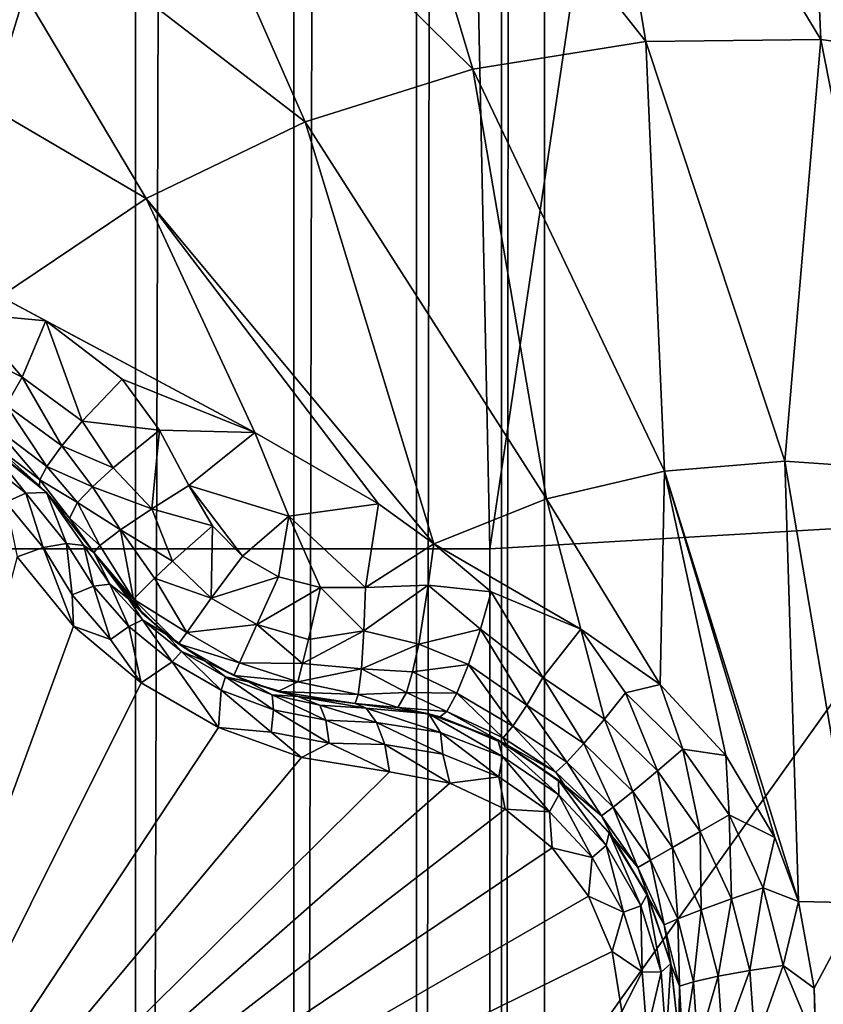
# Model space of a CAD drawing. Header units: metres. Extents: x -205 to 205, y -104 to 104.
# Tile 1037 of 1056: x 36.48 to 38.38, y -48.15 to -45.82. Entities that reach past the tile are written whole.
import ezdxf

# ---------------------------------------------------------------- set-up
doc = ezdxf.new("R2010")
doc.units = ezdxf.units.M
doc.layers.add('solid_01_2-CONSUMER_EHM_BOX_SW0001', color=7, linetype='CONTINUOUS')

msp = doc.modelspace()

# ---------------------------------------------------------------- linework, layer by layer
at = {"layer": 'solid_01_2-CONSUMER_EHM_BOX_SW0001'}
for points in [[(37.725636, -66.17981), (37.7257, 66.262611), (93.554939, 67.880234)], [(37.725636, -66.737389), (93.554939, 67.880234), (93.353928, 67.360405)], [(37.725636, -66.737389), (37.725636, -66.17981), (93.554939, 67.880234)], [(37.725636, -66.737389), (93.353928, 67.360405), (93.252739, 66.82016)], [(37.423435, -67.797455), (93.252739, 66.82016), (93.252739, 66.262589)], [(37.423435, -67.797455), (37.624447, -67.277626), (93.252739, 66.82016)], [(37.624447, -67.277626), (37.725636, -66.737389), (93.252739, 66.82016)], [(93.25267, -66.17984), (37.423435, -67.797455), (93.252739, 66.262589)], [(37.624451, -65.639565), (37.624512, 65.722374), (37.7257, 66.262611)], [(37.725636, -66.17981), (37.624451, -65.639565), (37.7257, 66.262611)], [(37.423439, -65.119743), (37.4235, 65.202545), (37.624512, 65.722374)], [(37.624451, -65.639565), (37.423439, -65.119743), (37.624512, 65.722374)], [(37.133389, -64.652367), (37.13345, 64.735168), (37.4235, 65.202545)], [(37.423439, -65.119743), (37.133389, -64.652367), (37.4235, 65.202545)], [(36.758873, -64.240562), (36.758934, 64.323364), (37.13345, 64.735168)], [(37.133389, -64.652367), (36.758873, -64.240562), (37.13345, 64.735168)], [(36.318722, -63.909256), (36.318783, 63.992058), (36.758934, 64.323364)], [(36.758873, -64.240562), (36.318722, -63.909256), (36.758934, 64.323364)], [(38.71262, -47.009129, 63.099998), (38.291378, -42.394424, 63.099998), (39.045017, -42.213882, 63.099998)], [(37.596569, -47.074837, 63.099998), (37.499931, -42.458599, 63.099998), (38.291378, -42.394424, 63.099998)], [(38.71262, -47.009129, 63.099998), (37.596569, -47.074837, 63.099998), (38.291378, -42.394424, 63.099998)], [(36.096569, -47.07473, 63.099998), (34.499931, -42.458595, 63.099998), (37.499931, -42.458599, 63.099998)], [(36.096569, -47.07473, 63.099998), (37.499931, -42.458599, 63.099998), (37.596569, -47.074837, 63.099998)], [(39.041775, -42.73806, 75), (38.274673, -42.903759, 75), (63.596031, -54.576706, 75)], [(38.274673, -42.903759, 75), (-63.60397, -54.56757, 75), (63.596031, -54.576706, 75)], [(38.274673, -42.903759, 75), (37.499931, -42.958599, 75), (-63.60397, -54.56757, 75)], [(37.499931, -42.958599, 75), (-37.500069, -42.958565, 75), (-63.60397, -54.56757, 75)], [(37.806911, -44.923977, 17.427458), (37.275524, -45.000023, 17.594709), (37.965107, -45.873955, 17.874807)], [(37.806911, -44.923977, 17.427458), (38.378979, -45.869247, 17.744545), (38.336998, -44.925552, 17.260666)], [(37.806911, -44.923977, 17.427458), (37.965107, -45.873955, 17.874807), (38.378979, -45.869247, 17.744545)], [(38.78941, -45.925274, 17.615362), (38.772095, -45.212524, 17.260666), (38.336998, -44.925552, 17.260666)], [(38.78941, -45.925274, 17.615362), (38.336998, -44.925552, 17.260666), (38.378979, -45.869247, 17.744545)], [(37.275524, -45.000023, 17.594709), (36.759338, -45.152607, 17.757177), (37.555935, -45.939297, 18.003593)], [(37.275524, -45.000023, 17.594709), (37.555935, -45.939297, 18.003593), (37.965107, -45.873955, 17.874807)], [(36.759338, -45.152607, 17.757177), (36.26833, -45.378784, 17.91172), (37.1595, -46.063992, 18.12837)], [(36.759338, -45.152607, 17.757177), (37.1595, -46.063992, 18.12837), (37.555935, -45.939297, 18.003593)], [(36.26833, -45.378784, 17.91172), (35.811996, -45.674183, 18.055349), (36.783596, -46.24559, 18.246685)], [(36.26833, -45.378784, 17.91172), (36.783596, -46.24559, 18.246685), (37.1595, -46.063992, 18.12837)], [(35.811996, -45.674183, 18.055349), (36.43961, -46.477283, 18.354916), (36.783596, -46.24559, 18.246685)], [(37.965107, -45.873955, 17.874807), (37.555935, -45.939297, 18.003593), (38.009331, -46.890327, 18.222105)], [(37.595528, -61.574837, 72), (43.786026, -46.668743, 72), (44.826401, -45.865761, 72)], [(54.595528, -61.576061, 72), (37.595528, -61.574837, 72), (44.826401, -45.865761, 72)], [(38.378979, -45.869247, 17.744545), (37.965107, -45.873955, 17.874807), (38.294319, -46.866898, 18.132406)], [(37.965107, -45.873955, 17.874807), (38.009331, -46.890327, 18.222105), (38.294319, -46.866898, 18.132406)], [(38.378979, -45.869247, 17.744545), (38.294319, -46.866898, 18.132406), (38.579582, -46.886402, 18.042622)], [(38.78941, -45.925274, 17.615362), (38.378979, -45.869247, 17.744545), (38.579582, -46.886402, 18.042622)], [(37.555935, -45.939297, 18.003593), (37.1595, -46.063992, 18.12837), (37.730457, -46.956215, 18.309879)], [(37.555935, -45.939297, 18.003593), (37.730457, -46.956215, 18.309879), (38.009331, -46.890327, 18.222105)], [(37.1595, -46.063992, 18.12837), (36.783596, -46.24559, 18.246685), (37.463825, -47.062794, 18.393747)], [(37.1595, -46.063992, 18.12837), (37.463825, -47.062794, 18.393747), (37.730457, -46.956215, 18.309879)], [(36.783596, -46.24559, 18.246685), (36.43961, -46.477283, 18.354916), (37.04076, -46.79924, 18.393749)], [(36.783596, -46.24559, 18.246685), (37.04076, -46.79924, 18.393749), (37.333374, -46.96817, 18.393747)], [(36.783596, -46.24559, 18.246685), (37.333374, -46.96817, 18.393747), (37.463825, -47.062794, 18.393747)], [(36.361801, -46.517185, 18.362474), (36.546852, -46.534615, 18.366308), (36.43961, -46.477283, 18.354916)], [(36.43961, -46.477283, 18.354916), (36.546852, -46.534615, 18.366308), (37.04076, -46.79924, 18.393749)], [(36.490967, -46.668034, 18.370024), (36.361801, -46.517185, 18.362474), (36.332924, -46.591125, 18.35281)], [(36.490967, -46.668034, 18.370024), (36.546852, -46.534615, 18.366308), (36.361801, -46.517185, 18.362474)], [(36.490967, -46.668034, 18.370024), (36.632782, -46.772633, 18.39316), (36.546852, -46.534615, 18.366308)], [(36.546852, -46.534615, 18.366308), (36.727417, -46.673061, 18.393747), (37.04076, -46.79924, 18.393749)], [(36.546852, -46.534615, 18.366308), (36.632782, -46.772633, 18.39316), (36.727417, -46.673061, 18.393747)], [(36.490967, -46.668034, 18.370024), (36.332924, -46.591125, 18.35281), (36.453163, -46.734131, 18.333315)], [(36.490967, -46.668034, 18.370024), (36.453163, -46.734131, 18.333315), (36.584057, -46.83107, 18.356613)], [(36.490967, -46.668034, 18.370024), (36.584057, -46.83107, 18.356613), (36.632782, -46.772633, 18.39316)], [(37.595528, -61.574837, 72), (42.657833, -47.341644, 72), (43.786026, -46.668743, 72)], [(36.727417, -46.673061, 18.393747), (36.632782, -46.772633, 18.39316), (36.815544, -46.793945, 18.416395)], [(37.04076, -46.79924, 18.393749), (36.727417, -46.673061, 18.393747), (36.815544, -46.793945, 18.416395)], [(36.453163, -46.734131, 18.333315), (36.426453, -46.787556, 18.273518), (36.549015, -46.879681, 18.297037)], [(36.453163, -46.734131, 18.333315), (36.549015, -46.879681, 18.297037), (36.584057, -46.83107, 18.356613)], [(36.632782, -46.772633, 18.39316), (36.584057, -46.83107, 18.356613), (36.705708, -46.882782, 18.402063)], [(36.632782, -46.772633, 18.39316), (36.705708, -46.882782, 18.402063), (36.815544, -46.793945, 18.416395)], [(36.426453, -46.787556, 18.273518), (36.414169, -46.820881, 18.2019), (36.532173, -46.911484, 18.225767)], [(36.426453, -46.787556, 18.273518), (36.532173, -46.911484, 18.225767), (36.549015, -46.879681, 18.297037)], [(36.815544, -46.793945, 18.416395), (36.705708, -46.882782, 18.402063), (36.797634, -46.979481, 18.42128)], [(36.815544, -46.793945, 18.416395), (36.797634, -46.979481, 18.42128), (36.884991, -46.924824, 18.432564)], [(37.04076, -46.79924, 18.393749), (36.815544, -46.793945, 18.416395), (36.884991, -46.924824, 18.432564)], [(37.04076, -46.79924, 18.393749), (36.884991, -46.924824, 18.432564), (37.121582, -46.997196, 18.426464)], [(37.333374, -46.96817, 18.393747), (37.04076, -46.79924, 18.393749), (37.121582, -46.997196, 18.426464)], [(36.37656, -46.844769, 16.731569), (36.49955, -46.942852, 16.690866), (36.408306, -46.829407, 16.848858)], [(36.414169, -46.820881, 18.2019), (36.395039, -46.821247, 18.128029), (36.532013, -46.925598, 18.155281)], [(36.408306, -46.829407, 16.848858), (36.532013, -46.925598, 18.155281), (36.395039, -46.821247, 18.128029)], [(36.408306, -46.829407, 16.848858), (36.548088, -46.941338, 16.815081), (36.532013, -46.925598, 18.155281)], [(36.49955, -46.942852, 16.690866), (36.548088, -46.941338, 16.815081), (36.408306, -46.829407, 16.848858)], [(36.414169, -46.820881, 18.2019), (36.532013, -46.925598, 18.155281), (36.532173, -46.911484, 18.225767)], [(36.584057, -46.83107, 18.356613), (36.549015, -46.879681, 18.297037), (36.656815, -46.928116, 18.36202)], [(36.584057, -46.83107, 18.356613), (36.656815, -46.928116, 18.36202), (36.705708, -46.882782, 18.402063)], [(36.37656, -46.844769, 16.731569), (36.451851, -46.964237, 16.634918), (36.49955, -46.942852, 16.690866)], [(38.294319, -46.866898, 18.132406), (38.009331, -46.890327, 18.222105), (38.326073, -47.908653, 18.341488)], [(38.294319, -46.866898, 18.132406), (38.326073, -47.908653, 18.341488), (38.471291, -47.912022, 18.295647)], [(38.579582, -46.886402, 18.042622), (38.294319, -46.866898, 18.132406), (38.471291, -47.912022, 18.295647)], [(36.549015, -46.879681, 18.297037), (36.532173, -46.911484, 18.225767), (36.621559, -46.964966, 18.304129)], [(36.549015, -46.879681, 18.297037), (36.621559, -46.964966, 18.304129), (36.656815, -46.928116, 18.36202)], [(36.705708, -46.882782, 18.402063), (36.656815, -46.928116, 18.36202), (36.797634, -46.979481, 18.42128)], [(38.009331, -46.890327, 18.222105), (37.730457, -46.956215, 18.309879), (37.999447, -47.395714, 18.346743)], [(38.009331, -46.890327, 18.222105), (37.999447, -47.395714, 18.346743), (38.154884, -47.563229, 18.336613)], [(38.009331, -46.890327, 18.222105), (38.154884, -47.563229, 18.336613), (38.270222, -47.757679, 18.336082)], [(38.009331, -46.890327, 18.222105), (38.270222, -47.757679, 18.336082), (38.326073, -47.908653, 18.341488)], [(36.532173, -46.911484, 18.225767), (36.532013, -46.925598, 18.155281), (36.602425, -47.002068, 18.172401)], [(36.532173, -46.911484, 18.225767), (36.602425, -47.002068, 18.172401), (36.621559, -46.964966, 18.304129)], [(36.941074, -47.020275, 18.438204), (36.884991, -46.924824, 18.432564), (36.797634, -46.979481, 18.42128)], [(37.011597, -47.091595, 18.439514), (37.121582, -46.997196, 18.426464), (36.884991, -46.924824, 18.432564)], [(36.941074, -47.020275, 18.438204), (37.011597, -47.091595, 18.439514), (36.884991, -46.924824, 18.432564)], [(36.49955, -46.942852, 16.690866), (36.451851, -46.964237, 16.634918), (36.54023, -47.071526, 16.587929)], [(36.49955, -46.942852, 16.690866), (36.595276, -47.061794, 16.639471), (36.548088, -46.941338, 16.815081)], [(36.54023, -47.071526, 16.587929), (36.595276, -47.061794, 16.639471), (36.49955, -46.942852, 16.690866)], [(36.548088, -46.941338, 16.815081), (36.602425, -47.002068, 18.172401), (36.532013, -46.925598, 18.155281)], [(36.548088, -46.941338, 16.815081), (36.659893, -47.083447, 16.770613), (36.602425, -47.002068, 18.172401)], [(36.636818, -47.066261, 16.70359), (36.659893, -47.083447, 16.770613), (36.548088, -46.941338, 16.815081)], [(36.595276, -47.061794, 16.639471), (36.636818, -47.066261, 16.70359), (36.548088, -46.941338, 16.815081)], [(36.656815, -46.928116, 18.36202), (36.621559, -46.964966, 18.304129), (36.723236, -47.029472, 18.369303)], [(36.656815, -46.928116, 18.36202), (36.723236, -47.029472, 18.369303), (36.797634, -46.979481, 18.42128)], [(36.478699, -47.093544, 16.554106), (36.54023, -47.071526, 16.587929), (36.451851, -46.964237, 16.634918)], [(36.621559, -46.964966, 18.304129), (36.602425, -47.002068, 18.172401), (36.674534, -47.066231, 18.285561)], [(36.621559, -46.964966, 18.304129), (36.674534, -47.066231, 18.285561), (36.723236, -47.029472, 18.369303)], [(37.333374, -46.96817, 18.393747), (37.121582, -46.997196, 18.426464), (37.302551, -47.165901, 18.432564)], [(37.463825, -47.062794, 18.393747), (37.333374, -46.96817, 18.393747), (37.302551, -47.165901, 18.432564)], [(37.730457, -46.956215, 18.309879), (37.463825, -47.062794, 18.393747), (37.81181, -47.26487, 18.366043)], [(37.730457, -46.956215, 18.309879), (37.81181, -47.26487, 18.366043), (37.999447, -47.395714, 18.346743)], [(36.84584, -47.103783, 18.411446), (36.797634, -46.979481, 18.42128), (36.723236, -47.029472, 18.369303)], [(36.941074, -47.020275, 18.438204), (36.797634, -46.979481, 18.42128), (36.84584, -47.103783, 18.411446)], [(36.602425, -47.002068, 18.172401), (36.659893, -47.083447, 18.184393), (36.674534, -47.066231, 18.285561)], [(36.659893, -47.083447, 16.770613), (36.659893, -47.083447, 18.184393), (36.602425, -47.002068, 18.172401)], [(37.011597, -47.091595, 18.439514), (37.096981, -47.140526, 18.439505), (37.121582, -46.997196, 18.426464)], [(37.096981, -47.140526, 18.439505), (37.196152, -47.165596, 18.438089), (37.121582, -46.997196, 18.426464)], [(37.196152, -47.165596, 18.438089), (37.302551, -47.165901, 18.432564), (37.121582, -46.997196, 18.426464)], [(37.596462, -48.574837, 69.5), (37.596569, -47.074837, 69.5), (38.71262, -47.009129, 69.5)], [(38.908333, -48.496426, 69.5), (37.596462, -48.574837, 69.5), (38.71262, -47.009129, 69.5)], [(38.71262, -47.009129, 63.099998), (37.596569, -47.074837, 69.5), (37.596569, -47.074837, 63.099998)], [(38.71262, -47.009129, 63.099998), (38.71262, -47.009129, 69.5), (37.596569, -47.074837, 69.5)], [(36.753716, -47.193905, 18.251547), (36.723236, -47.029472, 18.369303), (36.674534, -47.066231, 18.285561)], [(36.803829, -47.143936, 18.370678), (36.723236, -47.029472, 18.369303), (36.753716, -47.193905, 18.251547)], [(36.84584, -47.103783, 18.411446), (36.723236, -47.029472, 18.369303), (36.803829, -47.143936, 18.370678)], [(36.941074, -47.020275, 18.438204), (36.84584, -47.103783, 18.411446), (36.937523, -47.191132, 18.410345)], [(36.941074, -47.020275, 18.438204), (36.937523, -47.191132, 18.410345), (37.011597, -47.091595, 18.439514)], [(36.608772, -47.183659, 16.53347), (36.595276, -47.061794, 16.639471), (36.54023, -47.071526, 16.587929)], [(36.659672, -47.163029, 16.586809), (36.636818, -47.066261, 16.70359), (36.595276, -47.061794, 16.639471)], [(36.659672, -47.163029, 16.586809), (36.595276, -47.061794, 16.639471), (36.608772, -47.183659, 16.53347)], [(37.4506, -47.160606, 18.416397), (37.463825, -47.062794, 18.393747), (37.302551, -47.165901, 18.432564)], [(37.4506, -47.160606, 18.416397), (37.599369, -47.176487, 18.393747), (37.463825, -47.062794, 18.393747)], [(37.81181, -47.26487, 18.366043), (37.463825, -47.062794, 18.393747), (37.599369, -47.176487, 18.393747)], [(36.095982, -55.224731, 66.416206), (36.096569, -47.07473, 63.099998), (37.595528, -61.574837, 69)], [(37.595528, -61.574837, 69), (36.096569, -47.07473, 63.099998), (37.596569, -47.074837, 63.099998)], [(36.612408, -47.257301, 16.486921), (36.54023, -47.071526, 16.587929), (36.478699, -47.093544, 16.554106)], [(36.608772, -47.183659, 16.53347), (36.54023, -47.071526, 16.587929), (36.612408, -47.257301, 16.486921)], [(36.69812, -47.157719, 16.652798), (36.659893, -47.083447, 16.770613), (36.636818, -47.066261, 16.70359)], [(36.659672, -47.163029, 16.586809), (36.69812, -47.157719, 16.652798), (36.636818, -47.066261, 16.70359)], [(36.753716, -47.193905, 18.251547), (36.674534, -47.066231, 18.285561), (36.659893, -47.083447, 18.184393)], [(36.753716, -47.193905, 18.251547), (36.659893, -47.083447, 18.184393), (36.775318, -47.227654, 18.189007)], [(36.741768, -47.192791, 16.708677), (36.775318, -47.227654, 18.189007), (36.659893, -47.083447, 18.184393)], [(36.741768, -47.192791, 16.708677), (36.659893, -47.083447, 18.184393), (36.659893, -47.083447, 16.770613)], [(36.69812, -47.157719, 16.652798), (36.741768, -47.192791, 16.708677), (36.659893, -47.083447, 16.770613)], [(37.595528, -61.574837, 69), (37.596569, -47.074837, 63.099998), (37.595528, -61.574837, 72)], [(37.596462, -48.574837, 69.5), (37.595528, -61.574837, 72), (37.596569, -47.074837, 63.099998)], [(37.596462, -48.574837, 69.5), (37.596569, -47.074837, 63.099998), (37.596569, -47.074837, 69.5)], [(35.989162, -48.958599, 15.440842), (36.612408, -47.257301, 16.486921), (36.478699, -47.093544, 16.554106)], [(36.84584, -47.103783, 18.411446), (36.803829, -47.143936, 18.370678), (36.937523, -47.191132, 18.410345)], [(37.011597, -47.091595, 18.439514), (36.937523, -47.191132, 18.410345), (37.096981, -47.140526, 18.439505)], [(36.659672, -47.163029, 16.586809), (36.74316, -47.257961, 16.547348), (36.69812, -47.157719, 16.652798)], [(36.69812, -47.157719, 16.652798), (36.77528, -47.242542, 16.615108), (36.741768, -47.192791, 16.708677)], [(36.74316, -47.257961, 16.547348), (36.77528, -47.242542, 16.615108), (36.69812, -47.157719, 16.652798)], [(36.803829, -47.143936, 18.370678), (36.753716, -47.193905, 18.251547), (36.879677, -47.272087, 18.314011)], [(36.803829, -47.143936, 18.370678), (36.879677, -47.272087, 18.314011), (36.937523, -47.191132, 18.410345)], [(36.937523, -47.191132, 18.410345), (37.045929, -47.253685, 18.410345), (37.096981, -47.140526, 18.439505)], [(37.096981, -47.140526, 18.439505), (37.045929, -47.253685, 18.410345), (37.196152, -47.165596, 18.438089)], [(36.659672, -47.163029, 16.586809), (36.608772, -47.183659, 16.53347), (36.699867, -47.289387, 16.492579)], [(36.659672, -47.163029, 16.586809), (36.699867, -47.289387, 16.492579), (36.74316, -47.257961, 16.547348)], [(37.045929, -47.253685, 18.410345), (37.167488, -47.289349, 18.411446), (37.196152, -47.165596, 18.438089)], [(37.196152, -47.165596, 18.438089), (37.167488, -47.289349, 18.411446), (37.298893, -47.268887, 18.42128)], [(37.196152, -47.165596, 18.438089), (37.298893, -47.268887, 18.42128), (37.302551, -47.165901, 18.432564)], [(37.4506, -47.160606, 18.416397), (37.302551, -47.165901, 18.432564), (37.298893, -47.268887, 18.42128)], [(37.4506, -47.160606, 18.416397), (37.298893, -47.268887, 18.42128), (37.428604, -47.300148, 18.402061)], [(37.4506, -47.160606, 18.416397), (37.428604, -47.300148, 18.402061), (37.574581, -47.264507, 18.401863)], [(37.4506, -47.160606, 18.416397), (37.574581, -47.264507, 18.401863), (37.599369, -47.176487, 18.393747)], [(37.721951, -47.378742, 18.370024), (37.599369, -47.176487, 18.393747), (37.574581, -47.264507, 18.401863)], [(37.721951, -47.378742, 18.370024), (37.81181, -47.26487, 18.366043), (37.599369, -47.176487, 18.393747)], [(36.699867, -47.289387, 16.492579), (36.608772, -47.183659, 16.53347), (36.612408, -47.257301, 16.486921)], [(36.830143, -47.276085, 16.674856), (36.775318, -47.227654, 18.189007), (36.741768, -47.192791, 16.708677)], [(36.77528, -47.242542, 16.615108), (36.830143, -47.276085, 16.674856), (36.741768, -47.192791, 16.708677)], [(36.753716, -47.193905, 18.251547), (36.775318, -47.227654, 18.189007), (36.860683, -47.299263, 18.189602)], [(36.753716, -47.193905, 18.251547), (36.860683, -47.299263, 18.189602), (36.879677, -47.272087, 18.314011)], [(36.937523, -47.191132, 18.410345), (36.879677, -47.272087, 18.314011), (37.045929, -47.253685, 18.410345)], [(36.830143, -47.276085, 16.674856), (36.860683, -47.299263, 18.189602), (36.775318, -47.227654, 18.189007)], [(36.74316, -47.257961, 16.547348), (36.845013, -47.341766, 16.525869), (36.77528, -47.242542, 16.615108)], [(36.77528, -47.242542, 16.615108), (36.867439, -47.317039, 16.594767), (36.830143, -47.276085, 16.674856)], [(36.845013, -47.341766, 16.525869), (36.867439, -47.317039, 16.594767), (36.77528, -47.242542, 16.615108)], [(35.989162, -48.958599, 15.440842), (36.772251, -47.391598, 16.45223), (36.612408, -47.257301, 16.486921)], [(36.699867, -47.289387, 16.492579), (36.612408, -47.257301, 16.486921), (36.772251, -47.391598, 16.45223)], [(36.74316, -47.257961, 16.547348), (36.699867, -47.289387, 16.492579), (36.772251, -47.391598, 16.45223)], [(36.74316, -47.257961, 16.547348), (36.772251, -47.391598, 16.45223), (36.845013, -47.341766, 16.525869)], [(36.879677, -47.272087, 18.314011), (36.860683, -47.299263, 18.189602), (37.004784, -47.344276, 18.314009)], [(36.879677, -47.272087, 18.314011), (37.004784, -47.344276, 18.314009), (37.045929, -47.253685, 18.410345)], [(37.045929, -47.253685, 18.410345), (37.004784, -47.344276, 18.314009), (37.153744, -47.345825, 18.370676)], [(37.045929, -47.253685, 18.410345), (37.153744, -47.345825, 18.370676), (37.167488, -47.289349, 18.411446)], [(37.153744, -47.345825, 18.370676), (37.292801, -47.358311, 18.369303), (37.298893, -47.268887, 18.42128)], [(37.167488, -47.289349, 18.411446), (37.153744, -47.345825, 18.370676), (37.298893, -47.268887, 18.42128)], [(37.428604, -47.300148, 18.402061), (37.298893, -47.268887, 18.42128), (37.292801, -47.358311, 18.369303)], [(37.428604, -47.300148, 18.402061), (37.546402, -47.348022, 18.376806), (37.574581, -47.264507, 18.401863)], [(37.683609, -47.444527, 18.333315), (37.574581, -47.264507, 18.401863), (37.546402, -47.348022, 18.376806)], [(37.721951, -47.378742, 18.370024), (37.574581, -47.264507, 18.401863), (37.683609, -47.444527, 18.333315)], [(37.867577, -47.477154, 18.35281), (37.81181, -47.26487, 18.366043), (37.721951, -47.378742, 18.370024)], [(37.867577, -47.477154, 18.35281), (37.917171, -47.415176, 18.362474), (37.81181, -47.26487, 18.366043)], [(37.999447, -47.395714, 18.346743), (37.81181, -47.26487, 18.366043), (37.917171, -47.415176, 18.362474)], [(36.923717, -47.339989, 16.664257), (36.860683, -47.299263, 18.189602), (36.830143, -47.276085, 16.674856)], [(36.867439, -47.317039, 16.594767), (36.923717, -47.339989, 16.664257), (36.830143, -47.276085, 16.674856)], [(36.845013, -47.341766, 16.525869), (36.961189, -47.408863, 16.525848), (36.867439, -47.317039, 16.594767)], [(36.860683, -47.299263, 18.189602), (36.990761, -47.374325, 18.189606), (37.004784, -47.344276, 18.314009)], [(36.860683, -47.299263, 18.189602), (36.923706, -47.339981, 18.189684), (36.990761, -47.374325, 18.189606)], [(36.923717, -47.339989, 16.664257), (36.923706, -47.339981, 18.189684), (36.860683, -47.299263, 18.189602)], [(36.867439, -47.317039, 16.594767), (36.971416, -47.377094, 16.594748), (36.923717, -47.339989, 16.664257)], [(36.961189, -47.408863, 16.525848), (36.971416, -47.377094, 16.594748), (36.867439, -47.317039, 16.594767)], [(37.428604, -47.300148, 18.402061), (37.292801, -47.358311, 18.369303), (37.413788, -47.365154, 18.36202)], [(37.428604, -47.300148, 18.402061), (37.413788, -47.365154, 18.36202), (37.546402, -47.348022, 18.376806)], [(36.845013, -47.341766, 16.525869), (36.772251, -47.391598, 16.45223), (36.954746, -47.496952, 16.452236)], [(36.845013, -47.341766, 16.525869), (36.954746, -47.496952, 16.452236), (36.961189, -47.408863, 16.525848)], [(36.923717, -47.339989, 16.664257), (36.990761, -47.374325, 18.189606), (36.923706, -47.339981, 18.189684)], [(37.025803, -47.389046, 16.674862), (36.990761, -47.374325, 18.189606), (36.923717, -47.339989, 16.664257)], [(36.971416, -47.377094, 16.594748), (37.025803, -47.389046, 16.674862), (36.923717, -47.339989, 16.664257)], [(37.004784, -47.344276, 18.314009), (36.990761, -47.374325, 18.189606), (37.142719, -47.388889, 18.314999)], [(37.004784, -47.344276, 18.314009), (37.142719, -47.388889, 18.314999), (37.153744, -47.345825, 18.370676)], [(37.595528, -61.574837, 72), (41.456921, -47.875465, 72), (42.657833, -47.341644, 72)], [(37.153744, -47.345825, 18.370676), (37.142719, -47.388889, 18.314999), (37.292801, -47.358311, 18.369303)], [(37.142719, -47.388889, 18.314999), (37.285316, -47.418869, 18.285561), (37.292801, -47.358311, 18.369303)], [(37.399506, -47.414112, 18.304127), (37.292801, -47.358311, 18.369303), (37.285316, -47.418869, 18.285561)], [(37.413788, -47.365154, 18.36202), (37.292801, -47.358311, 18.369303), (37.399506, -47.414112, 18.304127)], [(37.413788, -47.365154, 18.36202), (37.399506, -47.414112, 18.304127), (37.518551, -47.416035, 18.321918)], [(37.413788, -47.365154, 18.36202), (37.518551, -47.416035, 18.321918), (37.546402, -47.348022, 18.376806)], [(37.650696, -47.494373, 18.273518), (37.546402, -47.348022, 18.376806), (37.518551, -47.416035, 18.321918)], [(37.683609, -47.444527, 18.333315), (37.546402, -47.348022, 18.376806), (37.650696, -47.494373, 18.273518)], [(36.961189, -47.408863, 16.525848), (37.084747, -47.455238, 16.547297), (36.971416, -47.377094, 16.594748)], [(36.971416, -47.377094, 16.594748), (37.082062, -47.419712, 16.615061), (37.025803, -47.389046, 16.674862)], [(37.084747, -47.455238, 16.547297), (37.082062, -47.419712, 16.615061), (36.971416, -47.377094, 16.594748)], [(36.990761, -47.374325, 18.189606), (37.095226, -47.412327, 18.189005), (37.142719, -47.388889, 18.314999)], [(37.025803, -47.389046, 16.674862), (37.095226, -47.412327, 18.189005), (36.990761, -47.374325, 18.189606)], [(37.142105, -47.423923, 16.708679), (37.095226, -47.412327, 18.189005), (37.025803, -47.389046, 16.674862)], [(37.082062, -47.419712, 16.615061), (37.142105, -47.423923, 16.708679), (37.025803, -47.389046, 16.674862)], [(37.142719, -47.388889, 18.314999), (37.095226, -47.412327, 18.189005), (37.285316, -47.418869, 18.285561)], [(37.721951, -47.378742, 18.370024), (37.683609, -47.444527, 18.333315), (37.818459, -47.535271, 18.315992)], [(37.867577, -47.477154, 18.35281), (37.721951, -47.378742, 18.370024), (37.818459, -47.535271, 18.315992)], [(35.989162, -48.958599, 15.440842), (36.954746, -47.496952, 16.452236), (36.772251, -47.391598, 16.45223)], [(36.961189, -47.408863, 16.525848), (36.954746, -47.496952, 16.452236), (37.079155, -47.508434, 16.492527)], [(36.961189, -47.408863, 16.525848), (37.079155, -47.508434, 16.492527), (37.084747, -47.455238, 16.547297)], [(37.095226, -47.412327, 18.189005), (37.277729, -47.440155, 18.184393), (37.285316, -47.418869, 18.285561)], [(37.277729, -47.440155, 16.770613), (37.277729, -47.440155, 18.184393), (37.095226, -47.412327, 18.189005)], [(37.277729, -47.440155, 16.770613), (37.095226, -47.412327, 18.189005), (37.142105, -47.423923, 16.708679)], [(37.399506, -47.414112, 18.304127), (37.285316, -47.418869, 18.285561), (37.378994, -47.449554, 18.172096)], [(37.399506, -47.414112, 18.304127), (37.378994, -47.449554, 18.172096), (37.494827, -47.459267, 18.244682)], [(37.399506, -47.414112, 18.304127), (37.494827, -47.459267, 18.244682), (37.518551, -47.416035, 18.321918)], [(37.999447, -47.395714, 18.346743), (37.917171, -47.415176, 18.362474), (38.053097, -47.548317, 18.351889)], [(38.154884, -47.563229, 18.336613), (37.999447, -47.395714, 18.346743), (38.053097, -47.548317, 18.351889)], [(37.082062, -47.419712, 16.615061), (37.194183, -47.444168, 16.652754), (37.142105, -47.423923, 16.708679)], [(37.208794, -47.480125, 16.586761), (37.194183, -47.444168, 16.652754), (37.082062, -47.419712, 16.615061)], [(37.084747, -47.455238, 16.547297), (37.208794, -47.480125, 16.586761), (37.082062, -47.419712, 16.615061)], [(37.30415, -47.451534, 16.703592), (37.277729, -47.440155, 16.770613), (37.142105, -47.423923, 16.708679)], [(37.194183, -47.444168, 16.652754), (37.30415, -47.451534, 16.703592), (37.142105, -47.423923, 16.708679)], [(37.378994, -47.449554, 18.172096), (37.285316, -47.418869, 18.285561), (37.277729, -47.440155, 18.184393)], [(37.627979, -47.521675, 18.2019), (37.518551, -47.416035, 18.321918), (37.494827, -47.459267, 18.244682)], [(37.650696, -47.494373, 18.273518), (37.518551, -47.416035, 18.321918), (37.627979, -47.521675, 18.2019)], [(37.992893, -47.600048, 18.342203), (37.917171, -47.415176, 18.362474), (37.867577, -47.477154, 18.35281)], [(37.992893, -47.600048, 18.342203), (38.053097, -47.548317, 18.351889), (37.917171, -47.415176, 18.362474)], [(37.084747, -47.455238, 16.547297), (37.079155, -47.508434, 16.492527), (37.216366, -47.534519, 16.533422)], [(37.084747, -47.455238, 16.547297), (37.216366, -47.534519, 16.533422), (37.208794, -47.480125, 16.586761)], [(37.328793, -47.485287, 16.639465), (37.30415, -47.451534, 16.703592), (37.194183, -47.444168, 16.652754)], [(37.208794, -47.480125, 16.586761), (37.328793, -47.485287, 16.639465), (37.194183, -47.444168, 16.652754)], [(37.452206, -47.464752, 16.814066), (37.378994, -47.449554, 18.172096), (37.277729, -47.440155, 18.184393)], [(37.452206, -47.464752, 16.814066), (37.277729, -47.440155, 18.184393), (37.277729, -47.440155, 16.770613)], [(37.452206, -47.464752, 16.814066), (37.277729, -47.440155, 16.770613), (37.30415, -47.451534, 16.703592)], [(37.479649, -47.508717, 16.690859), (37.452206, -47.464752, 16.814066), (37.30415, -47.451534, 16.703592)], [(37.479649, -47.508717, 16.690859), (37.30415, -47.451534, 16.703592), (37.328793, -47.485287, 16.639465)], [(37.378994, -47.449554, 18.172096), (37.478371, -47.471977, 18.155281), (37.494827, -47.459267, 18.244682)], [(37.452206, -47.464752, 16.814066), (37.478371, -47.471977, 18.155281), (37.378994, -47.449554, 18.172096)], [(37.635181, -47.5373, 18.128345), (37.494827, -47.459267, 18.244682), (37.478371, -47.471977, 18.155281)], [(37.627979, -47.521675, 18.2019), (37.494827, -47.459267, 18.244682), (37.635181, -47.5373, 18.128345)], [(37.683609, -47.444527, 18.333315), (37.650696, -47.494373, 18.273518), (37.778282, -47.579227, 18.256014)], [(37.818459, -47.535271, 18.315992), (37.683609, -47.444527, 18.333315), (37.778282, -47.579227, 18.256014)], [(37.208794, -47.480125, 16.586761), (37.216366, -47.534519, 16.533422), (37.347885, -47.537827, 16.587923)], [(37.347885, -47.537827, 16.587923), (37.328793, -47.485287, 16.639465), (37.208794, -47.480125, 16.586761)], [(37.452206, -47.464752, 16.814066), (37.615055, -47.526608, 16.847332), (37.478371, -47.471977, 18.155281)], [(37.626091, -47.566189, 16.731562), (37.615055, -47.526608, 16.847332), (37.452206, -47.464752, 16.814066)], [(37.479649, -47.508717, 16.690859), (37.626091, -47.566189, 16.731562), (37.452206, -47.464752, 16.814066)], [(37.615055, -47.526608, 16.847332), (37.635181, -47.5373, 18.128345), (37.478371, -47.471977, 18.155281)], [(37.867577, -47.477154, 18.35281), (37.818459, -47.535271, 18.315992), (37.934532, -47.648815, 18.305311)], [(37.992893, -47.600048, 18.342203), (37.867577, -47.477154, 18.35281), (37.934532, -47.648815, 18.305311)], [(35.989162, -48.958599, 15.440842), (37.150982, -47.56823, 16.486938), (36.954746, -47.496952, 16.452236)], [(37.079155, -47.508434, 16.492527), (36.954746, -47.496952, 16.452236), (37.150982, -47.56823, 16.486938)], [(37.479649, -47.508717, 16.690859), (37.328793, -47.485287, 16.639465), (37.484978, -47.560715, 16.634916)], [(37.484978, -47.560715, 16.634916), (37.328793, -47.485287, 16.639465), (37.347885, -47.537827, 16.587923)], [(37.650696, -47.494373, 18.273518), (37.627979, -47.521675, 18.2019), (37.752678, -47.603207, 18.184185)], [(37.778282, -47.579227, 18.256014), (37.650696, -47.494373, 18.273518), (37.752678, -47.603207, 18.184185)], [(37.216366, -47.534519, 16.533422), (37.079155, -47.508434, 16.492527), (37.150982, -47.56823, 16.486938)], [(37.479649, -47.508717, 16.690859), (37.484978, -47.560715, 16.634916), (37.61739, -47.613811, 16.672249)], [(37.479649, -47.508717, 16.690859), (37.61739, -47.613811, 16.672249), (37.626091, -47.566189, 16.731562)], [(37.615055, -47.526608, 16.847332), (37.759174, -47.621796, 16.870089), (37.635181, -47.5373, 18.128345)], [(37.759525, -47.65678, 16.759884), (37.759174, -47.621796, 16.870089), (37.615055, -47.526608, 16.847332)], [(37.626091, -47.566189, 16.731562), (37.759525, -47.65678, 16.759884), (37.615055, -47.526608, 16.847332)], [(37.752678, -47.603207, 18.184185), (37.627979, -47.521675, 18.2019), (37.635181, -47.5373, 18.128345)], [(37.216366, -47.534519, 16.533422), (37.150982, -47.56823, 16.486938), (37.359581, -47.602123, 16.554106)], [(37.347885, -47.537827, 16.587923), (37.216366, -47.534519, 16.533422), (37.359581, -47.602123, 16.554106)], [(37.347885, -47.537827, 16.587923), (37.359581, -47.602123, 16.554106), (37.501896, -47.62936, 16.603487)], [(37.484978, -47.560715, 16.634916), (37.347885, -47.537827, 16.587923), (37.501896, -47.62936, 16.603487)], [(37.752678, -47.603207, 18.184185), (37.635181, -47.5373, 18.128345), (37.773357, -47.633869, 18.109652)], [(37.759174, -47.621796, 16.870089), (37.773357, -47.633869, 18.109652), (37.635181, -47.5373, 18.128345)], [(37.818459, -47.535271, 18.315992), (37.778282, -47.579227, 18.256014), (37.88818, -47.686008, 18.245213)], [(37.934532, -47.648815, 18.305311), (37.818459, -47.535271, 18.315992), (37.88818, -47.686008, 18.245213)], [(38.093956, -47.743397, 18.338621), (38.053097, -47.548317, 18.351889), (37.992893, -47.600048, 18.342203)], [(38.154884, -47.563229, 18.336613), (38.053097, -47.548317, 18.351889), (38.162697, -47.703709, 18.348312)], [(38.093956, -47.743397, 18.338621), (38.162697, -47.703709, 18.348312), (38.053097, -47.548317, 18.351889)], [(35.989162, -48.958599, 15.440842), (37.359581, -47.602123, 16.554106), (37.150982, -47.56823, 16.486938)], [(37.61739, -47.613811, 16.672249), (37.484978, -47.560715, 16.634916), (37.501896, -47.62936, 16.603487)], [(37.626091, -47.566189, 16.731562), (37.61739, -47.613811, 16.672249), (37.737659, -47.696426, 16.698143)], [(37.626091, -47.566189, 16.731562), (37.737659, -47.696426, 16.698143), (37.759525, -47.65678, 16.759884)], [(38.270222, -47.757679, 18.336082), (38.154884, -47.563229, 18.336613), (38.162697, -47.703709, 18.348312)], [(37.778282, -47.579227, 18.256014), (37.752678, -47.603207, 18.184185), (37.860203, -47.706669, 18.173237)], [(37.88818, -47.686008, 18.245213), (37.778282, -47.579227, 18.256014), (37.860203, -47.706669, 18.173237)], [(37.992893, -47.600048, 18.342203), (37.934532, -47.648815, 18.305311), (38.028103, -47.781418, 18.301702)], [(38.093956, -47.743397, 18.338621), (37.992893, -47.600048, 18.342203), (38.028103, -47.781418, 18.301702)], [(35.989162, -48.958599, 15.440842), (37.501896, -47.62936, 16.603487), (37.359581, -47.602123, 16.554106)], [(37.61739, -47.613811, 16.672249), (37.501896, -47.62936, 16.603487), (37.632435, -47.690819, 16.639118)], [(37.737659, -47.696426, 16.698143), (37.61739, -47.613811, 16.672249), (37.632435, -47.690819, 16.639118)], [(37.860203, -47.706669, 18.173237), (37.752678, -47.603207, 18.184185), (37.773357, -47.633869, 18.109652)], [(37.759174, -47.621796, 16.870089), (37.878628, -47.745529, 16.882154), (37.773357, -47.633869, 18.109652)], [(37.871231, -47.776783, 16.774439), (37.878628, -47.745529, 16.882154), (37.759174, -47.621796, 16.870089)], [(37.759525, -47.65678, 16.759884), (37.871231, -47.776783, 16.774439), (37.759174, -47.621796, 16.870089)], [(35.989162, -48.958599, 15.440842), (37.632435, -47.690819, 16.639118), (37.501896, -47.62936, 16.603487)], [(37.860203, -47.706669, 18.173237), (37.773357, -47.633869, 18.109652), (37.887245, -47.756882, 18.099911)], [(37.878628, -47.745529, 16.882154), (37.887245, -47.756882, 18.099911), (37.773357, -47.633869, 18.109652)], [(37.759525, -47.65678, 16.759884), (37.737659, -47.696426, 16.698143), (37.838238, -47.805099, 16.71142)], [(37.759525, -47.65678, 16.759884), (37.838238, -47.805099, 16.71142), (37.871231, -47.776783, 16.774439)], [(37.934532, -47.648815, 18.305311), (37.88818, -47.686008, 18.245213), (37.976673, -47.811111, 18.241562)], [(38.028103, -47.781418, 18.301702), (37.934532, -47.648815, 18.305311), (37.976673, -47.811111, 18.241562)], [(35.989162, -48.958599, 15.440842), (37.743534, -47.781624, 16.660553), (37.632435, -47.690819, 16.639118)], [(37.737659, -47.696426, 16.698143), (37.632435, -47.690819, 16.639118), (37.743534, -47.781624, 16.660553)], [(37.88818, -47.686008, 18.245213), (37.860203, -47.706669, 18.173237), (37.946644, -47.828445, 18.169535)], [(37.976673, -47.811111, 18.241562), (37.88818, -47.686008, 18.245213), (37.946644, -47.828445, 18.169535)], [(37.838238, -47.805099, 16.71142), (37.737659, -47.696426, 16.698143), (37.743534, -47.781624, 16.660553)], [(37.946644, -47.828445, 18.169535), (37.860203, -47.706669, 18.173237), (37.887245, -47.756882, 18.099911)], [(38.167568, -47.902592, 18.342203), (38.162697, -47.703709, 18.348312), (38.093956, -47.743397, 18.338621)], [(38.270222, -47.757679, 18.336082), (38.162697, -47.703709, 18.348312), (38.24247, -47.87632, 18.351889)], [(38.167568, -47.902592, 18.342203), (38.24247, -47.87632, 18.351889), (38.162697, -47.703709, 18.348312)], [(37.871231, -47.776783, 16.774439), (37.953678, -47.919586, 16.774439), (37.878628, -47.745529, 16.882154)], [(37.878628, -47.745529, 16.882154), (37.968361, -47.892227, 16.883411), (37.887245, -47.756882, 18.099911)], [(37.953678, -47.919586, 16.774439), (37.968361, -47.892227, 16.883411), (37.878628, -47.745529, 16.882154)], [(37.946644, -47.828445, 18.169535), (37.887245, -47.756882, 18.099911), (37.972366, -47.900879, 18.099459)], [(37.968361, -47.892227, 16.883411), (37.972366, -47.900879, 18.099459), (37.887245, -47.756882, 18.099911)], [(38.093956, -47.743397, 18.338621), (38.028103, -47.781418, 18.301702), (38.096153, -47.928753, 18.305311)], [(38.167568, -47.902592, 18.342203), (38.093956, -47.743397, 18.338621), (38.096153, -47.928753, 18.305311)], [(38.326073, -47.908653, 18.341488), (38.270222, -47.757679, 18.336082), (38.24247, -47.87632, 18.351889)], [(35.989162, -48.958599, 15.440842), (37.829433, -47.896053, 16.667706), (37.743534, -47.781624, 16.660553)], [(37.838238, -47.805099, 16.71142), (37.743534, -47.781624, 16.660553), (37.829433, -47.896053, 16.667706)], [(37.871231, -47.776783, 16.774439), (37.838238, -47.805099, 16.71142), (37.912659, -47.933998, 16.71142)], [(37.871231, -47.776783, 16.774439), (37.912659, -47.933998, 16.71142), (37.953678, -47.919586, 16.774439)], [(38.028103, -47.781418, 18.301702), (37.976673, -47.811111, 18.241562), (38.040768, -47.950298, 18.245213)], [(38.096153, -47.928753, 18.305311), (38.028103, -47.781418, 18.301702), (38.040768, -47.950298, 18.245213)], [(37.912659, -47.933998, 16.71142), (37.838238, -47.805099, 16.71142), (37.829433, -47.896053, 16.667706)], [(37.976673, -47.811111, 18.241562), (37.946644, -47.828445, 18.169535), (38.008884, -47.964195, 18.173237)], [(38.008884, -47.964195, 18.173237), (37.946644, -47.828445, 18.169535), (37.972366, -47.900879, 18.099459)], [(38.040768, -47.950298, 18.245213), (37.976673, -47.811111, 18.241562), (38.008884, -47.964195, 18.173237)], [(37.595528, -61.574837, 72), (40.200916, -48.262257, 72), (41.456921, -47.875465, 72)], [(38.211338, -48.072567, 18.35281), (38.24247, -47.87632, 18.351889), (38.167568, -47.902592, 18.342203)], [(38.211338, -48.072567, 18.35281), (38.28981, -48.060604, 18.362474), (38.24247, -47.87632, 18.351889)], [(38.326073, -47.908653, 18.341488), (38.24247, -47.87632, 18.351889), (38.28981, -48.060604, 18.362474)], [(35.989162, -48.958599, 15.440842), (37.885609, -48.027653, 16.660563), (37.829433, -47.896053, 16.667706)], [(37.912659, -47.933998, 16.71142), (37.829433, -47.896053, 16.667706), (37.885609, -48.027653, 16.660563)], [(37.953678, -47.919586, 16.774439), (38.001751, -48.076324, 16.759886), (37.968361, -47.892227, 16.883411)], [(37.968361, -47.892227, 16.883411), (38.024208, -48.055325, 16.873802), (37.972366, -47.900879, 18.099459)], [(38.001751, -48.076324, 16.759886), (38.024208, -48.055325, 16.873802), (37.968361, -47.892227, 16.883411)], [(38.008884, -47.964195, 18.173237), (37.972366, -47.900879, 18.099459), (38.025219, -48.05991, 18.108315)], [(38.024208, -48.055325, 16.873802), (38.025219, -48.05991, 18.108315), (37.972366, -47.900879, 18.099459)], [(38.167568, -47.902592, 18.342203), (38.096153, -47.928753, 18.305311), (38.136452, -48.086048, 18.315992)], [(38.211338, -48.072567, 18.35281), (38.167568, -47.902592, 18.342203), (38.136452, -48.086048, 18.315992)], [(37.953678, -47.919586, 16.774439), (37.912659, -47.933998, 16.71142), (37.956482, -48.075439, 16.698145)], [(37.953678, -47.919586, 16.774439), (37.956482, -48.075439, 16.698145), (38.001751, -48.076324, 16.759886)], [(38.363773, -48.113869, 18.35541), (38.326073, -47.908653, 18.341488), (38.28981, -48.060604, 18.362474)], [(38.471291, -47.912022, 18.295647), (38.326073, -47.908653, 18.341488), (38.363773, -48.113869, 18.35541)], [(38.471291, -47.912022, 18.295647), (38.363773, -48.113869, 18.35541), (38.390972, -48.958599, 18.393747)], [(37.956482, -48.075439, 16.698145), (37.912659, -47.933998, 16.71142), (37.885609, -48.027653, 16.660563)], [(38.040768, -47.950298, 18.245213), (38.008884, -47.964195, 18.173237), (38.044724, -48.109043, 18.184185)], [(38.096153, -47.928753, 18.305311), (38.040768, -47.950298, 18.245213), (38.078293, -48.098862, 18.256014)], [(38.078293, -48.098862, 18.256014), (38.040768, -47.950298, 18.245213), (38.044724, -48.109043, 18.184185)], [(38.136452, -48.086048, 18.315992), (38.096153, -47.928753, 18.305311), (38.078293, -48.098862, 18.256014)], [(38.044724, -48.109043, 18.184185), (38.008884, -47.964195, 18.173237), (38.025219, -48.05991, 18.108315)], [(35.989162, -48.958599, 15.440842), (37.908722, -48.169277, 16.639137), (37.885609, -48.027653, 16.660563)], [(37.956482, -48.075439, 16.698145), (37.885609, -48.027653, 16.660563), (37.908722, -48.169277, 16.639137)], [(38.001751, -48.076324, 16.759886), (38.013489, -48.237179, 16.731564), (38.024208, -48.055325, 16.873802)], [(38.013489, -48.237179, 16.731564), (38.043224, -48.227348, 16.853397), (38.024208, -48.055325, 16.873802)], [(38.024208, -48.055325, 16.873802), (38.043224, -48.227348, 16.853397), (38.025219, -48.05991, 18.108315)], [(38.044724, -48.109043, 18.184185), (38.025219, -48.05991, 18.108315), (38.043224, -48.227348, 18.126163)], [(38.043224, -48.227348, 16.853397), (38.043224, -48.227348, 18.126163), (38.025219, -48.05991, 18.108315)], [(38.223751, -48.24789, 18.370024), (38.28981, -48.060604, 18.362474), (38.211338, -48.072567, 18.35281)], [(38.223751, -48.24789, 18.370024), (38.366783, -48.24427, 18.367846), (38.28981, -48.060604, 18.362474)], [(38.363773, -48.113869, 18.35541), (38.28981, -48.060604, 18.362474), (38.366783, -48.24427, 18.367846)], [(37.967896, -48.220901, 16.672249), (37.956482, -48.075439, 16.698145), (37.908722, -48.169277, 16.639137)], [(38.001751, -48.076324, 16.759886), (37.956482, -48.075439, 16.698145), (37.967896, -48.220901, 16.672249)], [(38.001751, -48.076324, 16.759886), (37.967896, -48.220901, 16.672249), (38.013489, -48.237179, 16.731564)], [(38.136452, -48.086048, 18.315992), (38.078293, -48.098862, 18.256014), (38.087986, -48.251778, 18.273518)], [(38.14761, -48.248199, 18.333315), (38.136452, -48.086048, 18.315992), (38.087986, -48.251778, 18.273518)], [(38.211338, -48.072567, 18.35281), (38.136452, -48.086048, 18.315992), (38.14761, -48.248199, 18.333315)], [(38.223751, -48.24789, 18.370024), (38.211338, -48.072567, 18.35281), (38.14761, -48.248199, 18.333315)], [(38.052982, -48.257805, 18.2019), (38.044724, -48.109043, 18.184185), (38.043224, -48.227348, 18.126163)], [(38.078293, -48.098862, 18.256014), (38.044724, -48.109043, 18.184185), (38.052982, -48.257805, 18.2019)], [(38.087986, -48.251778, 18.273518), (38.078293, -48.098862, 18.256014), (38.052982, -48.257805, 18.2019)], [(38.366783, -48.24427, 18.367846), (38.390972, -48.958599, 18.393747), (38.363773, -48.113869, 18.35541)]]:
    msp.add_3dface(points, dxfattribs=at)

doc.saveas('drawing.dxf')
